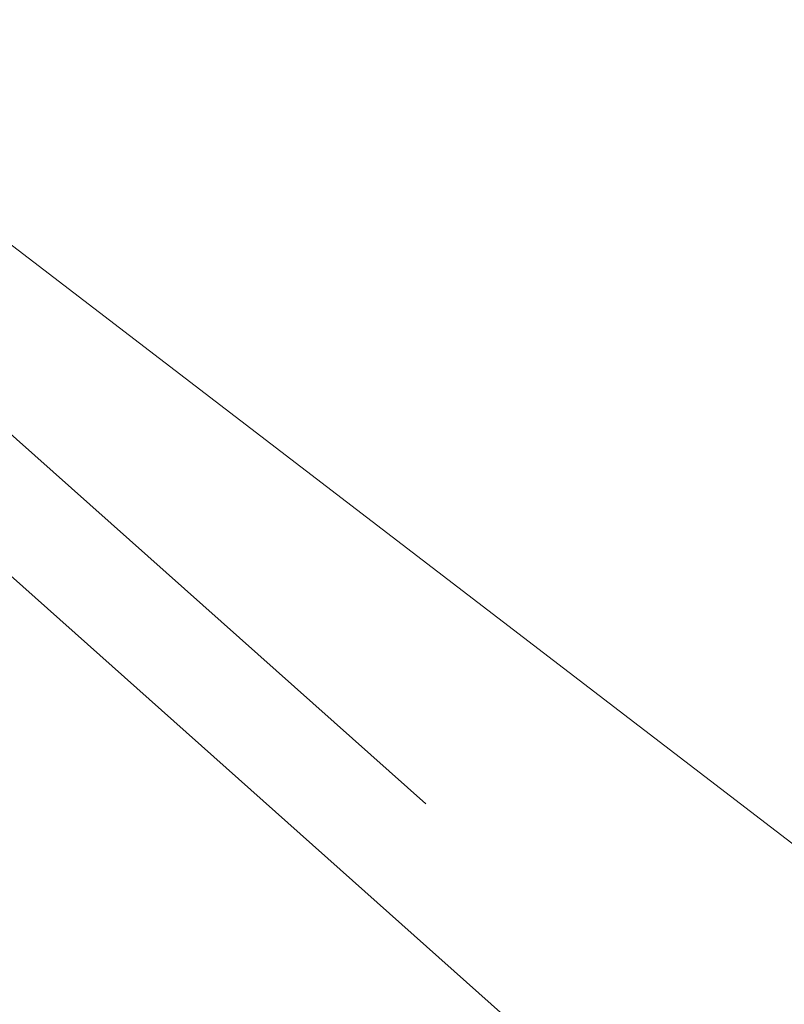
# Model space of a CAD drawing. Header units: metres. Extents: x 163628 to 168255, y 402691 to 405367.
# Tile 475 of 656: x 165522.323 to 165522.9, y 403927.289 to 403928.033. Entities that reach past the tile are written whole.
import ezdxf

# ---------------------------------------------------------------- set-up
doc = ezdxf.new("R2010")
doc.units = ezdxf.units.M
doc.linetypes.add('X-CA190022.004-UO-DWM_Snelfietsroute$0$VH-OPSLUITBAND_80X200', pattern=[14, 8, -2, 2, -2])
doc.linetypes.add('X-CA190022.004-UO-DWM_Snelfietsroute$0$VH-TROTTOIRBAND_130-150', pattern=[15, 5, -2, 2, -2, 2, -2])
for name, color, linetype, lineweight in [('X-CA190022.004-UO-DWM_Snelfietsroute$0$N-WE-VH-KANTOPSLUITING_ACHTERKANTBAND-G', 7, 'Continuous', 20), ('X-CA190022.004-UO-DWM_Snelfietsroute$0$N-WE-VH-KANTOPSLUITING_OPSLUITBAND_80X200-G', 7, 'X-CA190022.004-UO-DWM_Snelfietsroute$0$VH-OPSLUITBAND_80X200', 20), ('X-CA190022.004-UO-DWM_Snelfietsroute$0$N-WE-VH-KANTOPSLUITING_TROTTOIRBAND_130 150-G', 7, 'X-CA190022.004-UO-DWM_Snelfietsroute$0$VH-TROTTOIRBAND_130-150', 20), ('X-CA190022.004-UO-KAD_Percelen$0$B-WE-KG-GRENS_PERCEEL-GV', 150, 'Continuous', 9)]:
    doc.layers.add(name, color=color, linetype=linetype, lineweight=lineweight)

msp = doc.modelspace()

# ---------------------------------------------------------------- linework, layer by layer
at = {"layer": 'X-CA190022.004-UO-DWM_Snelfietsroute$0$N-WE-VH-KANTOPSLUITING_ACHTERKANTBAND-G', "ltscale": 0.2, "flags": 128}
for points in [[(165473.66701, 403887.29108), (165473.89001, 403887.70653), (165474.33842, 403888.50639), (165474.79677, 403889.28015), (165475.27329, 403890.04259), (165475.76769, 403890.79326), (165476.27968, 403891.53172), (165476.80895, 403892.25758), (165477.3552, 403892.97043), (165477.9181, 403893.66987), (165478.49734, 403894.35551), (165479.09422, 403895.02884), (165479.70794, 403895.68991), (165479.76302, 403895.74899), (165488.40739, 403905.00672), (165514.2484, 403932.31021, -0.404095), (165516.91353, 403932.42981), (165523.96299, 403926.14435)], [(165518.62451, 403932.88891, 0.02459), (165521.3285, 403930.73782), (165522.57371, 403929.84352, -0.025021), (165525.29967, 403927.67111)]]:
    msp.add_lwpolyline(points, format="xyb", dxfattribs=at)
at = {"layer": 'X-CA190022.004-UO-DWM_Snelfietsroute$0$N-WE-VH-KANTOPSLUITING_OPSLUITBAND_80X200-G', "ltscale": 0.2, "flags": 128}
msp.add_lwpolyline([(165470.47067, 403879.33443), (165470.48128, 403879.37256), (165470.7309, 403880.26462), (165470.99512, 403881.12899), (165471.27976, 403881.98658), (165471.58466, 403882.83691), (165471.90963, 403883.6795), (165472.25446, 403884.51387), (165472.61896, 403885.33956), (165473.00291, 403886.15611), (165473.41467, 403886.98026), (165473.5963, 403887.32849), (165473.81987, 403887.74502), (165474.26911, 403888.54634), (165474.72842, 403889.32174), (165475.20596, 403890.0858), (165475.70141, 403890.83805), (165476.21448, 403891.57809), (165476.74487, 403892.30549), (165477.29228, 403893.01985), (165477.85638, 403893.72077), (165478.43684, 403894.40786), (165479.03497, 403895.0826), (165479.64937, 403895.7444), (165479.7045, 403895.80354), (165488.3491, 403905.06152), (165514.1903, 403932.3652, -0.404095), (165516.96648, 403932.48978), (165524.01566, 403926.20457)], format="xyb", dxfattribs=at)
at = {"layer": 'X-CA190022.004-UO-DWM_Snelfietsroute$0$N-WE-VH-KANTOPSLUITING_TROTTOIRBAND_130 150-G', "ltscale": 0.2, "flags": 128}
msp.add_lwpolyline([(165518.71925, 403933.00529, 0.024618), (165521.416, 403930.85966), (165522.66121, 403929.96535, -0.025021), (165525.39891, 403927.78359)], format="xyb", dxfattribs=at)
at = {"layer": 'X-CA190022.004-UO-KAD_Percelen$0$B-WE-KG-GRENS_PERCEEL-GV', "flags": 128}
msp.add_lwpolyline([(165450.79, 403994.24), (165458.1, 403985.84), (165465.94, 403977.9), (165485.47, 403959.11), (165489.71, 403955.04), (165500.126, 403945.838), (165504.3, 403942.15), (165507.8, 403939), (165513.006, 403935.006), (165525.447, 403925.461), (165529.8, 403922.245), (165546.98, 403918.48), (165534.04, 403930.46), (165523.606, 403940.115), (165516.49, 403946.7), (165508.07, 403954.49), (165478.67, 403980.52), (165474.61, 403984.58), (165470.55, 403988.64), (165461.44, 403999.01)], dxfattribs=at)
msp.add_lwpolyline([(165198.984, 403783.721), (165203.794, 403770.499), (165219.371, 403778.022), (165261.19, 403798.093), (165312.395, 403823.042), (165377.01, 403853.973), (165439.548, 403884.215), (165525.447, 403925.461), (165513.006, 403935.006), (165505.996, 403931.629), (165504.764, 403934.187), (165372.327, 403871.117), (165276.3, 403823), (165276.248, 403824.924), (165211.72, 403793.834), (165208.803, 403792.162), (165203.98, 403789.794), (165205.414, 403786.827)], close=True, dxfattribs=at)

doc.saveas('drawing.dxf')
